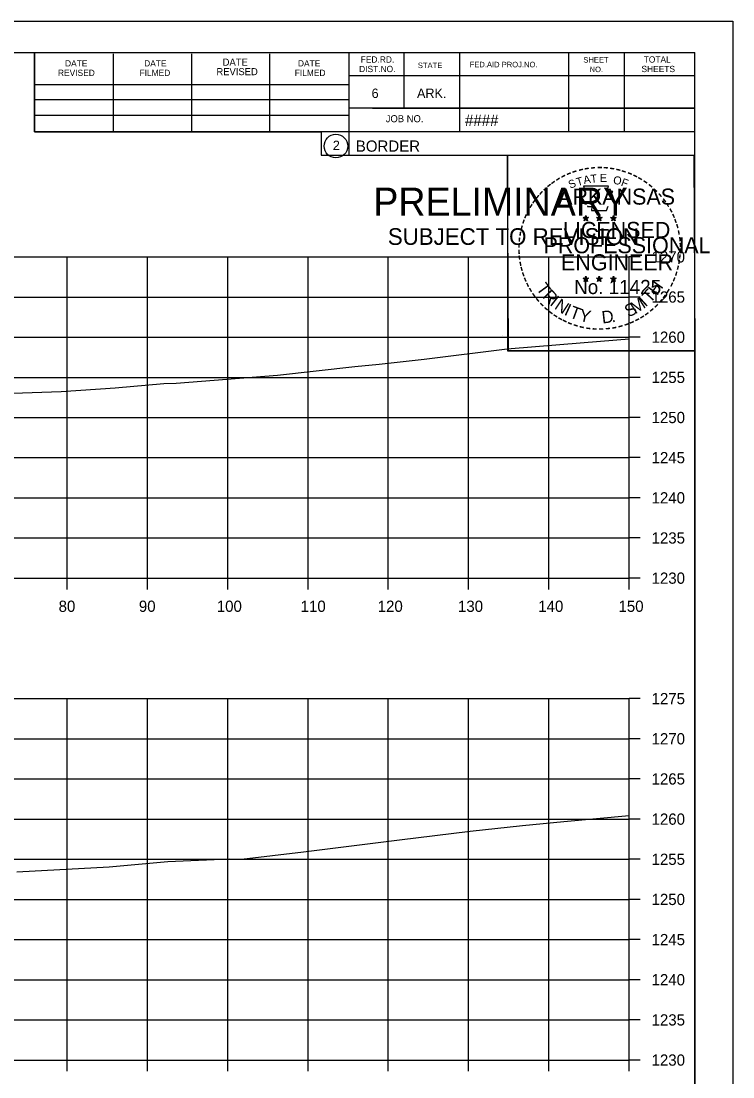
# Model space of a CAD drawing. Extents: x -70 to 701944, y -4 to 666871.
# Drawn here: x 669290.3 to 669379, y 662504.1 to 662635.6 of the extents above; entities that cross this region are included whole.
import ezdxf

# ---------------------------------------------------------------- set-up
doc = ezdxf.new("R2010")
doc.units = 0
for name, color, linetype in [('R_Axis', 7, 'Continuous'), ('R_Axis Annot', 7, 'Continuous'), ('R_Border', 7, 'Continuous'), ('R_Border PE', 7, 'Continuous'), ('R_Border Prem', 7, 'Continuous'), ('R_Exist Surface', 7, 'Continuous'), ('R_Grid', 7, 'Continuous'), ('R_No Plot', 7, 'Continuous')]:
    doc.layers.add(name, color=color, linetype=linetype)

msp = doc.modelspace()

# ---------------------------------------------------------------- linework, layer by layer
at = {"layer": 'R_Axis'}
for p, q in [((669366.07, 662566.22), (669366.07, 662606.22)), ((669367.47, 662606.22), (669366.07, 662606.22)), ((669367.47, 662601.22), (669366.07, 662601.22)), ((669367.47, 662596.22), (669366.07, 662596.22)), ((669367.47, 662591.22), (669366.07, 662591.22)), ((669367.47, 662586.22), (669366.07, 662586.22)), ((669367.47, 662581.22), (669366.07, 662581.22)), ((669367.47, 662576.22), (669366.07, 662576.22)), ((669367.47, 662571.22), (669366.07, 662571.22)), ((669066.07, 662566.22), (669366.07, 662566.22)), ((669296.07, 662564.82), (669296.07, 662566.22)), ((669306.07, 662564.82), (669306.07, 662566.22)), ((669316.07, 662564.82), (669316.07, 662566.22)), ((669326.07, 662564.82), (669326.07, 662566.22)), ((669336.07, 662564.82), (669336.07, 662566.22)), ((669346.07, 662564.82), (669346.07, 662566.22)), ((669356.07, 662564.82), (669356.07, 662566.22)), ((669366.07, 662564.82), (669366.07, 662566.22)), ((669367.47, 662566.22), (669366.07, 662566.22)), ((669366.07, 662506.22), (669366.07, 662551.22)), ((669367.47, 662551.22), (669366.07, 662551.22)), ((669367.47, 662546.22), (669366.07, 662546.22)), ((669367.47, 662541.22), (669366.07, 662541.22)), ((669367.47, 662536.22), (669366.07, 662536.22)), ((669367.47, 662531.22), (669366.07, 662531.22)), ((669367.47, 662526.22), (669366.07, 662526.22)), ((669367.47, 662521.22), (669366.07, 662521.22)), ((669367.47, 662516.22), (669366.07, 662516.22)), ((669367.47, 662511.22), (669366.07, 662511.22)), ((669066.07, 662506.22), (669366.07, 662506.22)), ((669296.07, 662504.82), (669296.07, 662506.22)), ((669306.07, 662504.82), (669306.07, 662506.22)), ((669316.07, 662504.82), (669316.07, 662506.22)), ((669326.07, 662504.82), (669326.07, 662506.22)), ((669336.07, 662504.82), (669336.07, 662506.22)), ((669346.07, 662504.82), (669346.07, 662506.22)), ((669356.07, 662504.82), (669356.07, 662506.22)), ((669366.07, 662504.82), (669366.07, 662506.22)), ((669367.47, 662506.22), (669366.07, 662506.22))]:
    msp.add_line(p, q, dxfattribs=at)
at = {"layer": 'R_Border'}
for p, q in [((669058.07, 662631.68), (669374.25, 662631.68)), ((669291.99, 662621.8), (669291.99, 662631.68)), ((669301.85, 662621.8), (669301.85, 662631.48)), ((669311.61, 662621.8), (669311.61, 662631.48)), ((669321.29, 662621.8), (669321.29, 662631.48)), ((669331.15, 662631.68), (669331.15, 662618.88)), ((669337.99, 662631.68), (669337.99, 662624.74)), ((669344.93, 662631.68), (669344.93, 662621.8)), ((669358.51, 662631.68), (669358.51, 662621.8)), ((669365.45, 662631.68), (669365.45, 662621.8)), ((669374.25, 662426.22), (669374.25, 662631.68)), ((669374.25, 662628.76), (669374.25, 662628.76)), ((669291.99, 662627.66), (669331.15, 662627.66)), ((669374.25, 662628.74), (669331.15, 662628.74)), ((669291.99, 662625.8), (669331.15, 662625.8)), ((669291.99, 662621.8), (669291.99, 662623.86)), ((669291.99, 662623.86), (669331.15, 662623.86)), ((669374.25, 662624.74), (669331.15, 662624.74)), ((669334.11, 662624.74), (669374.25, 662624.74)), ((669374.25, 662621.8), (669291.99, 662621.8)), ((669331.15, 662618.88), (669374.25, 662618.88))]:
    msp.add_line(p, q, dxfattribs=at)
msp.add_circle((669329.54, 662620.01), 1.47, dxfattribs=at)
at = {"layer": 'R_Border PE'}
for p, q in [((669360.34, 662611.13), (669360.69, 662611.02)), ((669360.34, 662611.13), (669360.59, 662611.09)), ((669360.34, 662611.13), (669360.57, 662611.01)), ((669360.47, 662610.72), (669360.69, 662611.02)), ((669360.47, 662610.72), (669360.6, 662610.97)), ((669360.47, 662610.72), (669360.68, 662610.94)), ((669360.69, 662611.38), (669360.65, 662611.13)), ((669360.9, 662610.72), (669360.68, 662610.94)), ((669360.69, 662611.02), (669360.69, 662611.38)), ((669360.69, 662611.38), (669360.74, 662611.13)), ((669361.03, 662611.13), (669360.69, 662611.02)), ((669360.9, 662610.72), (669360.69, 662611.02)), ((669361.03, 662611.13), (669360.75, 662611.08)), ((669360.9, 662610.72), (669360.76, 662611.01)), ((669361.03, 662611.13), (669360.83, 662611.03)), ((669362.01, 662611.13), (669362.36, 662611.02)), ((669362.01, 662611.13), (669362.26, 662611.09)), ((669362.01, 662611.13), (669362.24, 662611.01)), ((669362.14, 662610.72), (669362.36, 662611.02)), ((669362.14, 662610.72), (669362.27, 662610.97)), ((669362.14, 662610.72), (669362.35, 662610.94)), ((669362.36, 662611.38), (669362.32, 662611.13)), ((669362.57, 662610.72), (669362.35, 662610.94)), ((669362.36, 662611.02), (669362.36, 662611.38)), ((669362.36, 662611.38), (669362.41, 662611.13)), ((669362.7, 662611.13), (669362.36, 662611.02)), ((669362.57, 662610.72), (669362.36, 662611.02)), ((669362.7, 662611.13), (669362.42, 662611.08)), ((669362.57, 662610.72), (669362.43, 662611.01)), ((669362.7, 662611.13), (669362.5, 662611.03)), ((669363.77, 662611.12), (669364.12, 662611.01)), ((669363.77, 662611.12), (669364.02, 662611.07)), ((669363.77, 662611.12), (669364.01, 662611)), ((669363.9, 662610.71), (669364.12, 662611.01)), ((669363.9, 662610.71), (669364.03, 662610.95)), ((669363.9, 662610.71), (669364.12, 662610.93)), ((669364.12, 662611.37), (669364.08, 662611.12)), ((669364.12, 662611.01), (669364.12, 662611.37)), ((669364.12, 662611.37), (669364.17, 662611.12)), ((669364.47, 662611.12), (669364.12, 662611.01)), ((669364.33, 662610.71), (669364.12, 662611.01)), ((669364.33, 662610.71), (669364.12, 662610.92)), ((669364.47, 662611.12), (669364.18, 662611.07)), ((669364.33, 662610.71), (669364.2, 662611)), ((669364.47, 662611.12), (669364.26, 662611.02)), ((669360.68, 662603.81), (669360.64, 662603.56)), ((669360.68, 662603.45), (669360.68, 662603.81)), ((669360.68, 662603.81), (669360.73, 662603.56)), ((669362.35, 662603.81), (669362.31, 662603.56)), ((669362.35, 662603.45), (669362.35, 662603.81)), ((669362.35, 662603.81), (669362.4, 662603.56)), ((669364.12, 662603.8), (669364.08, 662603.55)), ((669364.12, 662603.44), (669364.12, 662603.8)), ((669364.12, 662603.8), (669364.17, 662603.55)), ((669360.33, 662603.56), (669360.68, 662603.45)), ((669360.33, 662603.56), (669360.59, 662603.51)), ((669360.33, 662603.56), (669360.57, 662603.44)), ((669360.47, 662603.15), (669360.68, 662603.45)), ((669360.47, 662603.15), (669360.59, 662603.39)), ((669360.47, 662603.15), (669360.68, 662603.37)), ((669361.03, 662603.56), (669360.68, 662603.45)), ((669360.9, 662603.15), (669360.68, 662603.45)), ((669360.9, 662603.15), (669360.68, 662603.36)), ((669361.03, 662603.56), (669360.74, 662603.51)), ((669360.9, 662603.15), (669360.76, 662603.44)), ((669361.03, 662603.56), (669360.83, 662603.46)), ((669362, 662603.56), (669362.35, 662603.45)), ((669362, 662603.56), (669362.26, 662603.51)), ((669362, 662603.56), (669362.24, 662603.44)), ((669362.14, 662603.15), (669362.35, 662603.45)), ((669362.14, 662603.15), (669362.26, 662603.39)), ((669362.14, 662603.15), (669362.35, 662603.37)), ((669362.7, 662603.56), (669362.35, 662603.45)), ((669362.56, 662603.15), (669362.35, 662603.45)), ((669362.56, 662603.15), (669362.35, 662603.36)), ((669362.7, 662603.56), (669362.41, 662603.51)), ((669362.56, 662603.15), (669362.43, 662603.44)), ((669362.7, 662603.56), (669362.49, 662603.46)), ((669363.77, 662603.55), (669364.12, 662603.44)), ((669363.77, 662603.55), (669364.02, 662603.5)), ((669363.77, 662603.55), (669364.01, 662603.43)), ((669363.9, 662603.14), (669364.12, 662603.44)), ((669363.9, 662603.14), (669364.03, 662603.38)), ((669363.9, 662603.14), (669364.12, 662603.36)), ((669364.47, 662603.55), (669364.12, 662603.44)), ((669364.33, 662603.14), (669364.12, 662603.44)), ((669364.33, 662603.14), (669364.12, 662603.35)), ((669364.47, 662603.55), (669364.18, 662603.5)), ((669364.33, 662603.14), (669364.19, 662603.43)), ((669364.47, 662603.55), (669364.26, 662603.45))]:
    msp.add_line(p, q, dxfattribs=at)
for points in [[(669360.38, 662615.01), (669360.65, 662614.18)], [(669363.89, 662614.09), (669364.03, 662614.37), (669363.35, 662614.35), (669363.49, 662615.01), (669360.38, 662615.01)], [(669360.87, 662612.59), (669360.87, 662612.5), (669361.43, 662612.48), (669361.38, 662612.01), (669363.25, 662612.01), (669363.45, 662612.54)], [(669360.69, 662611.38), (669360.9, 662610.72), (669360.34, 662611.13), (669361.03, 662611.13), (669360.47, 662610.72), (669360.69, 662611.38)], [(669362.36, 662611.38), (669362.57, 662610.72), (669362.01, 662611.13), (669362.7, 662611.13), (669362.14, 662610.72), (669362.36, 662611.38)], [(669364.12, 662611.37), (669364.33, 662610.71), (669363.77, 662611.12), (669364.47, 662611.12), (669363.9, 662610.71), (669364.12, 662611.37)], [(669360.68, 662603.81), (669360.9, 662603.15), (669360.33, 662603.56), (669361.03, 662603.56), (669360.47, 662603.15), (669360.68, 662603.81)], [(669362.35, 662603.81), (669362.56, 662603.15), (669362, 662603.56), (669362.7, 662603.56), (669362.14, 662603.15), (669362.35, 662603.81)], [(669364.12, 662603.8), (669364.33, 662603.14), (669363.77, 662603.55), (669364.47, 662603.55), (669363.9, 662603.14), (669364.12, 662603.8)]]:
    msp.add_lwpolyline(points, dxfattribs=at)
for centre, radius in [((669360.69, 662611.02), 0.172), ((669360.69, 662611.02), 0.145), ((669360.69, 662611.02), 0.116), ((669360.69, 662611.02), 0.0991), ((669360.69, 662611.02), 0.0747), ((669360.69, 662611.02), 0.0495), ((669360.69, 662611.02), 0.0296), ((669362.36, 662611.02), 0.172), ((669362.36, 662611.02), 0.145), ((669362.36, 662611.02), 0.116), ((669362.36, 662611.02), 0.0991), ((669362.36, 662611.02), 0.0747), ((669362.36, 662611.02), 0.0495), ((669362.36, 662611.02), 0.0296), ((669364.12, 662611.01), 0.172), ((669364.12, 662611.01), 0.145), ((669364.12, 662611.01), 0.116), ((669364.12, 662611.01), 0.0991), ((669364.12, 662611.01), 0.0747), ((669364.12, 662611.01), 0.0495), ((669364.12, 662611.01), 0.0296), ((669360.68, 662603.45), 0.172), ((669360.68, 662603.45), 0.145), ((669360.68, 662603.45), 0.116), ((669360.68, 662603.45), 0.0991), ((669360.68, 662603.45), 0.0747), ((669360.68, 662603.45), 0.0495), ((669360.68, 662603.45), 0.0296), ((669362.35, 662603.45), 0.172), ((669362.35, 662603.45), 0.145), ((669362.35, 662603.45), 0.116), ((669362.35, 662603.45), 0.0991), ((669362.35, 662603.45), 0.0747), ((669362.35, 662603.45), 0.0495), ((669362.35, 662603.45), 0.0296), ((669364.12, 662603.44), 0.172), ((669364.12, 662603.44), 0.145), ((669364.12, 662603.44), 0.116), ((669364.12, 662603.44), 0.0991), ((669364.12, 662603.44), 0.0747), ((669364.12, 662603.44), 0.0495), ((669364.12, 662603.44), 0.0296)]:
    msp.add_circle(centre, radius, dxfattribs=at)
at = {"layer": 'R_Exist Surface'}
for points in [[(669286.85, 662589.16), (669295.33, 662589.47), (669302.03, 662589.9), (669308.11, 662590.44), (669309.63, 662590.51), (669322.26, 662591.51), (669331.9, 662592.55), (669334.95, 662592.86), (669340.54, 662593.49), (669350.86, 662594.75), (669360.47, 662595.56), (669366.07, 662596.01)], [(669289.8, 662529.64), (669301.29, 662530.28), (669308.58, 662530.94), (669316.29, 662531.27), (669317.78, 662531.24), (669325.52, 662532.15), (669337.48, 662533.63), (669346.28, 662534.7), (669352.78, 662535.43), (669357.95, 662535.93), (669366.07, 662536.66)]]:
    msp.add_lwpolyline(points, dxfattribs=at)
at = {"layer": 'R_Grid'}
for p, q in [((669066.07, 662606.22), (669366.07, 662606.22)), ((669296.07, 662566.22), (669296.07, 662606.22)), ((669306.07, 662566.22), (669306.07, 662606.22)), ((669316.07, 662566.22), (669316.07, 662606.22)), ((669326.07, 662566.22), (669326.07, 662606.22)), ((669336.07, 662566.22), (669336.07, 662606.22)), ((669346.07, 662566.22), (669346.07, 662606.22)), ((669356.07, 662566.22), (669356.07, 662606.22)), ((669366.07, 662566.22), (669366.07, 662606.22)), ((669066.07, 662601.22), (669366.07, 662601.22)), ((669066.07, 662596.22), (669366.07, 662596.22)), ((669066.07, 662591.22), (669366.07, 662591.22)), ((669066.07, 662586.22), (669366.07, 662586.22)), ((669066.07, 662581.22), (669366.07, 662581.22)), ((669066.07, 662576.22), (669366.07, 662576.22)), ((669066.07, 662571.22), (669366.07, 662571.22)), ((669066.07, 662566.22), (669366.07, 662566.22)), ((669066.07, 662551.22), (669366.07, 662551.22)), ((669296.07, 662506.22), (669296.07, 662551.22)), ((669306.07, 662506.22), (669306.07, 662551.22)), ((669316.07, 662506.22), (669316.07, 662551.22)), ((669326.07, 662506.22), (669326.07, 662551.22)), ((669336.07, 662506.22), (669336.07, 662551.22)), ((669346.07, 662506.22), (669346.07, 662551.22)), ((669356.07, 662506.22), (669356.07, 662551.22)), ((669366.07, 662506.22), (669366.07, 662551.22)), ((669066.07, 662546.22), (669366.07, 662546.22)), ((669066.07, 662541.22), (669366.07, 662541.22)), ((669066.07, 662536.22), (669366.07, 662536.22)), ((669066.07, 662531.22), (669366.07, 662531.22)), ((669066.07, 662526.22), (669366.07, 662526.22)), ((669066.07, 662521.22), (669366.07, 662521.22)), ((669066.07, 662516.22), (669366.07, 662516.22)), ((669066.07, 662511.22), (669366.07, 662511.22)), ((669066.07, 662506.22), (669366.07, 662506.22))]:
    msp.add_line(p, q, dxfattribs=at)
at = {"layer": 'R_No Plot'}
for p, q in [((669045.67, 662635.57), (669379, 662635.57)), ((669350.29, 662596.42), (669350.29, 662596.42))]:
    msp.add_line(p, q, dxfattribs=at)
for points in [[(669045.66, 662635.57), (669379, 662635.57), (669379, 662422.23), (669045.66, 662422.23)], [(669291.99, 662631.68), (669291.99, 662621.8), (669327.72, 662621.8), (669327.72, 662618.88), (669350.92, 662618.88), (669350.92, 662594.54), (669374.25, 662594.54), (669374.25, 662426.22), (669058.07, 662426.22), (669058.07, 662631.68)], [(669350.92, 662618.88), (669374.13, 662618.88), (669374.25, 662594.54), (669351.04, 662594.54)]]:
    msp.add_lwpolyline(points, close=True, dxfattribs=at)

# ---------------------------------------------------------------- texts
at = {"layer": 'R_Axis Annot'}
for s, p in [('1270', (669368.87, 662605.52)), ('1265', (669368.87, 662600.52)), ('1260', (669368.87, 662595.52)), ('1255', (669368.87, 662590.52)), ('1250', (669368.87, 662585.52)), ('1245', (669368.87, 662580.52)), ('1240', (669368.87, 662575.52)), ('1235', (669368.87, 662570.52)), ('1230', (669368.87, 662565.52)), ('80', (669294.99, 662562.02)), ('90', (669304.99, 662562.02)), ('100', (669314.7, 662562.02)), ('110', (669325.15, 662562.02)), ('120', (669334.75, 662562.02)), ('130', (669344.75, 662562.02)), ('140', (669354.75, 662562.02)), ('150', (669364.75, 662562.02)), ('1275', (669368.87, 662550.52)), ('1270', (669368.87, 662545.52)), ('1265', (669368.87, 662540.52)), ('1260', (669368.87, 662535.52)), ('1255', (669368.87, 662530.52)), ('1250', (669368.87, 662525.52)), ('1245', (669368.87, 662520.52)), ('1240', (669368.87, 662515.52)), ('1235', (669368.87, 662510.52)), ('1230', (669368.87, 662505.52))]:
    msp.add_text(s, height=1.4, dxfattribs=at).set_placement(p)
at = {"layer": 'R_Border'}
for s, height, p in [('DATE', 0.782, (669295.79, 662629.92)), ('DATE', 0.782, (669305.65, 662629.92)), ('DATE', 0.879, (669315.43, 662630.02)), ('DATE', 0.782, (669324.81, 662629.92)), ('FED.RD.', 0.782, (669332.63, 662630.4)), ('STATE', 0.684, (669339.75, 662629.72)), ('FED.AID PROJ.NO.', 0.684, (669346.21, 662629.82)), ('SHEET', 0.684, (669360.37, 662630.4)), ('TOTAL', 0.782, (669367.89, 662630.4)), ('REVISED', 0.782, (669294.91, 662628.74)), ('FILMED', 0.782, (669305.07, 662628.74)), ('REVISED', 0.879, (669314.65, 662628.84)), ('FILMED', 0.782, (669324.41, 662628.74)), ('DIST.NO.', 0.782, (669332.43, 662629.22)), ('NO.', 0.684, (669361.15, 662629.22)), ('SHEETS', 0.782, (669367.61, 662629.22)), ('6', 1.17, (669333.99, 662626)), ('ARK.', 1.172, (669339.65, 662626)), ('JOB NO.', 0.879, (669335.75, 662622.98)), ('####', 1.4, (669345.63, 662622.53)), ('2', 1.17, (669329.16, 662619.52)), ('BORDER', 1.4, (669332.02, 662619.31))]:
    msp.add_text(s, height=height, rotation=360, dxfattribs=at).set_placement(p)
at = {"layer": 'R_Border PE'}
for s, height, rotation, p in [('-', 1.6, 19.1761, (669359.13, 662616.14)), ('-', 1.6, 13.6301, (669359.88, 662616.38)), ('-', 1.6, 10.2193, (669360.55, 662616.54)), ('-', 1.6, 5.8968, (669361.28, 662616.65)), ('-', 1.6, 0.1862, (669362.06, 662616.72)), ('-', 1.6, 357.743, (669362.78, 662616.71)), ('-', 1.6, 352.1617, (669363.52, 662616.65)), ('-', 1.6, 347.2049, (669364.24, 662616.54)), ('-', 1.6, 342.3362, (669364.88, 662616.38)), ('-', 1.6, 36.2317, (669356.68, 662614.78)), ('-', 1.6, 34.0636, (669357.26, 662615.18)), ('-', 1.6, 28.7918, (669357.86, 662615.55)), ('-', 1.6, 24.3072, (669358.49, 662615.87)), ('S', 1, 21.594, (669358.73, 662614.69)), ('T', 1, 16.4036, (669359.65, 662615.02)), ('A', 1, 11.2132, (669360.47, 662615.27)), ('T', 1, 6.0228, (669361.32, 662615.43)), ('E', 1, 0.8323, (669362.43, 662615.54)), ('O', 1, 350.4515, (669364.03, 662615.33)), ('F', 1, 340.0707, (669364.99, 662615.11)), ('-', 1.6, 337.8551, (669365.61, 662616.16)), ('-', 1.6, 334.1211, (669366.24, 662615.89)), ('-', 1.6, 329.6409, (669366.82, 662615.61)), ('-', 1.6, 325.8627, (669367.46, 662615.24)), ('-', 1.6, 48.423, (669355.33, 662613.51)), ('-', 1.6, 42.9622, (669355.78, 662613.99)), ('-', 1.6, 38.9507, (669356.21, 662614.41)), ('ARKANSAS', 2, 360, (669357.23, 662612.72)), ('-', 1.6, 320.5297, (669368.07, 662614.82)), ('-', 1.6, 315.5786, (669368.67, 662614.33)), ('-', 1.6, 54.2325, (669354.51, 662612.46)), ('-', 1.6, 50.6142, (669354.92, 662613.03)), ('-', 1.6, 309.8797, (669369.24, 662613.78)), ('-', 1.6, 306.6522, (669369.77, 662613.18)), ('-', 1.6, 62.8713, (669353.87, 662611.32)), ('-', 1.6, 58.0706, (669354.19, 662611.93)), ('-', 1.4, 303.6753, (669370.25, 662612.61)), ('-', 1.6, 299.6684, (669370.57, 662612)), ('-', 1.6, 72.3945, (669353.4, 662610.08)), ('-', 1.6, 67.7743, (669353.61, 662610.71)), ('LICENSED', 2, 360, (669357.83, 662608.57)), ('DWB', 0.01, 360, (669360.67, 662611.01)), ('DWB', 0.01, 360, (669362.34, 662611.01)), ('DWB', 0.01, 360, (669364.11, 662611)), ('-', 1.6, 294.6628, (669370.9, 662611.39)), ('-', 1.6, 290.5728, (669371.15, 662610.81)), ('-', 1.6, 81.2013, (669353.07, 662608.65)), ('-', 1.6, 75.461, (669353.2, 662609.36)), ('-', 1.6, 285.1233, (669371.39, 662610.23)), ('-', 1.6, 280.5493, (669371.59, 662609.49)), ('-', 1.6, 89.0622, (669352.97, 662607.26)), ('-', 1.6, 85.1863, (669352.99, 662607.96)), ('PROFESSIONAL', 2, 360, (669355.41, 662606.67)), ('-', 1.6, 276.5962, (669371.75, 662608.72)), ('-', 1.6, 274.3301, (669371.81, 662608)), ('-', 1.6, 94.1959, (669353, 662606.53)), ('ENGINEER', 2, 360, (669357.59, 662604.54)), ('-', 1.6, 263.5172, (669371.82, 662606.7)), ('-', 1.6, 269.9407, (669371.84, 662607.37)), ('-', 1.6, 98.9479, (669353.07, 662605.87)), ('-', 1.6, 101.7149, (669353.21, 662605.13)), ('-', 1.6, 255.7626, (669371.64, 662605.37)), ('-', 1.6, 260.9953, (669371.75, 662606.05)), ('-', 1.6, 105.4578, (669353.37, 662604.54)), ('-', 1.6, 109.0874, (669353.58, 662603.91)), ('-', 1.6, 252.8681, (669371.46, 662604.65)), ('-', 1.6, 114.0643, (669353.84, 662603.31)), ('-', 1.6, 115.7289, (669354.14, 662602.69)), ('T', 1.54, 306.0406, (669354.44, 662602.28)), ('No. 11425', 1.757, 360, (669359.22, 662601.59)), ('DWB', 0.01, 360, (669360.67, 662603.44)), ('DWB', 0.01, 360, (669362.34, 662603.44)), ('DWB', 0.01, 360, (669364.11, 662603.43)), ('H', 1.54, 54.6088, (669369.56, 662601.32)), ('-', 1.6, 244.6197, (669370.98, 662603.35)), ('-', 1.6, 247.8887, (669371.24, 662603.98)), ('-', 1.6, 120.4471, (669354.5, 662602.11)), ('-', 1.6, 125.8934, (669354.9, 662601.55)), ('R', 1.54, 314.005, (669355.2, 662601.24)), ('I', 1.54, 321.9694, (669356.1, 662600.3)), ('M', 1.54, 32.6563, (669366.83, 662599.05)), ('I', 1.54, 42.1136, (669368.11, 662599.9)), ('T', 1.54, 46.6444, (669368.67, 662600.38)), ('-', 1.6, 233.8452, (669370.18, 662601.95)), ('-', 1.6, 239.0712, (669370.58, 662602.6)), ('-', 1.6, 130.7181, (669355.37, 662600.99)), ('-', 1.6, 134.2238, (669355.88, 662600.45)), ('-', 1.6, 138.9338, (669356.41, 662599.98)), ('N', 1.54, 326.5002, (669356.67, 662599.83)), ('I', 1.54, 335.3603, (669357.88, 662599.05)), ('T', 1.54, 339.8912, (669358.54, 662598.72)), ('S', 1.54, 26.9312, (669365.99, 662598.65)), ('-', 1.6, 221.0851, (669368.75, 662600.31)), ('-', 1.6, 225.7653, (669369.27, 662600.82)), ('-', 1.6, 231.2538, (669369.75, 662601.38)), ('-', 1.6, 144.6463, (669356.96, 662599.58)), ('-', 1.6, 148.0898, (669357.52, 662599.21)), ('-', 1.6, 151.5704, (669358.1, 662598.88)), ('Y', 1.54, 347.8556, (669359.76, 662598.27)), ('D', 1.54, 6.3969, (669362.74, 662597.92)), ('-', 1.6, 207.3568, (669367.11, 662599.1)), ('-', 1.6, 212.2491, (669367.67, 662599.45)), ('-', 1.6, 215.7363, (669368.2, 662599.83)), ('-', 1.6, 154.6002, (669358.63, 662598.64)), ('-', 1.6, 158.5612, (669359.25, 662598.38)), ('-', 1.6, 162.7983, (669359.94, 662598.17)), ('-', 1.6, 167.5555, (669360.65, 662598)), ('-', 1.6, 173.1155, (669361.42, 662597.89)), ('-', 1.6, 176.5183, (669362.17, 662597.84)), ('-', 1.6, 181.5918, (669362.92, 662597.86)), ('-', 1.6, 185.8167, (669363.72, 662597.94)), ('-', 1.6, 191.2858, (669364.46, 662598.07)), ('.', 1.54, 13.7642, (669363.93, 662598.04)), ('-', 1.6, 195.4743, (669365.19, 662598.27)), ('-', 1.6, 200.7184, (669365.87, 662598.51)), ('-', 1.6, 204.2516, (669366.49, 662598.78))]:
    msp.add_text(s, height=height, rotation=rotation, dxfattribs=at).set_placement(p)
at = {"layer": 'R_Border Prem'}
for s, height, p in [('PRELIMINARY', 3.5, (669334.2, 662611.34)), ('DWB', 0.01, (669334.95, 662613.19)), ('SUBJECT TO REVISION', 2.0751, (669336.01, 662607.71))]:
    msp.add_text(s, height=height, rotation=360, dxfattribs=at).set_placement(p)

doc.saveas('drawing.dxf')
